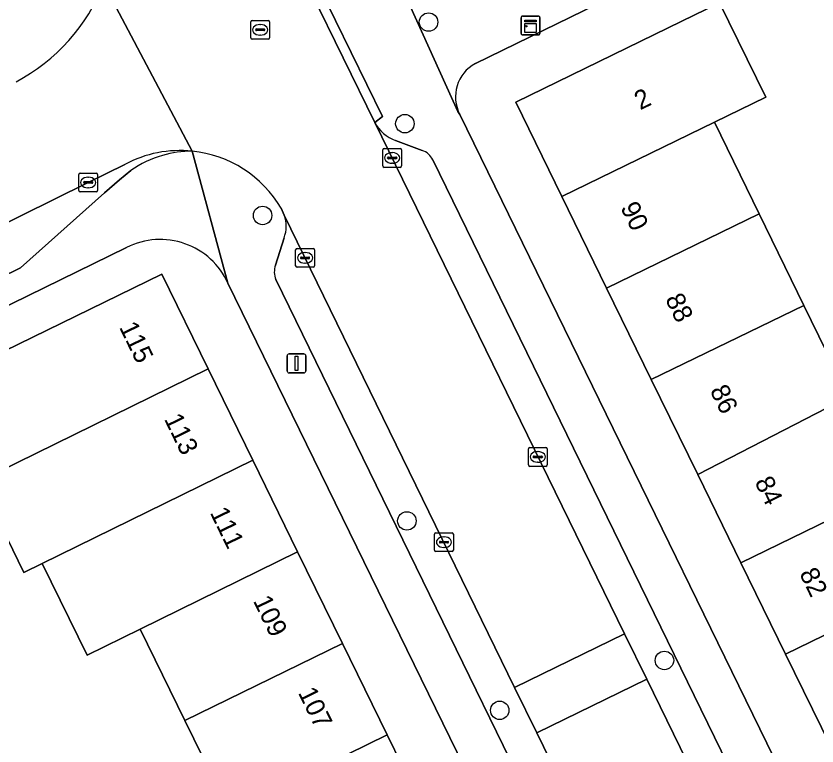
# Model space of a CAD drawing. Extents: x 160455 to 162082, y 388339 to 389736.
# Drawn here: x 161364.95 to 161407.38, y 388587.69 to 388626.38 of the extents above; entities that cross this region are included whole.
import ezdxf

# ---------------------------------------------------------------- set-up
doc = ezdxf.new("R2010")
doc.units = 0
for name, color, linetype in [('IMGEO_Boom', 7, 'Continuous'), ('IMGEO_Erf', 7, 'Continuous'), ('IMGEO_Kast', 7, 'Continuous'), ('IMGEO_Kolk', 7, 'Continuous'), ('IMGEO_Lichtmast', 7, 'Continuous'), ('IMGEO_Pand', 7, 'Continuous'), ('IMGEO_Pand_nummerreeks', 7, 'Continuous'), ('IMGEO_Parkeervlak_open', 7, 'Continuous'), ('IMGEO_Rijbaan_lokaal_gesloten', 7, 'Continuous'), ('IMGEO_Rijbaan_lokaal_open', 7, 'Continuous'), ('IMGEO_Rioolput', 7, 'Continuous'), ('IMGEO_Voetpad_open', 7, 'Continuous')]:
    doc.layers.add(name, color=color, linetype=linetype)

msp = doc.modelspace()

# ---------------------------------------------------------------- linework, layer by layer
at = {"layer": 'IMGEO_Boom'}
for centre in [(161386.807, 388626.063), (161385.551, 388620.678), (161378.014, 388615.812), (161385.657, 388599.624), (161399.303, 388592.228), (161390.578, 388589.584)]:
    msp.add_circle(centre, 0.489, dxfattribs=at)
at = {"layer": 'IMGEO_Erf'}
for points in [[(161418.937, 388613.192), (161417.476, 388616.327), (161411.789, 388613.547), (161409.467, 388618.298), (161410.686, 388618.894), (161410.609, 388619.053), (161408.316, 388623.807), (161412.992, 388626.076), (161411.55, 388629.046), (161408.63, 388627.603), (161407.669, 388629.549), (161410.699, 388631.046), (161409.391, 388633.695), (161389.287, 388623.872)], [(161408.092, 388587.707), (161405.721, 388592.558), (161403.35, 388597.41), (161401.066, 388602.082), (161398.607, 388607.114), (161396.236, 388611.965), (161393.865, 388616.817), (161391.424, 388621.812), (161399.503, 388625.756), (161402.228, 388627.088), (161404.673, 388622.085), (161401.948, 388620.753), (161404.319, 388615.902), (161406.695, 388611.041), (161409.061, 388606.198)], [(161388.468, 388621.16), (161412.102, 388572.72)], [(161370.814, 388614.116), (161363.827, 388610.697), (161363.873, 388610.613), (161351.811, 388604.735)], [(161364.324, 388608.613), (161372.682, 388612.694), (161375.129, 388607.691), (161377.501, 388602.841), (161379.873, 388597.992), (161382.25, 388593.133), (161384.622, 388588.283), (161387.003, 388583.415), (161389.375, 388578.566), (161391.743, 388573.725), (161394.12, 388568.866), (161396.492, 388564.017), (161398.864, 388559.166), (161401.232, 388554.326), (161403.609, 388549.467), (161405.679, 388545.234), (161409.963, 388547.322)], [(161406.068, 388551.03), (161398.571, 388566.378), (161376.178, 388612.221)], [(161364.6, 388582.276), (161369.639, 388584.52), (161370.935, 388581.592), (161376.272, 388584.186), (161373.896, 388589.044), (161371.528, 388593.885), (161368.714, 388592.509), (161366.34, 388597.363), (161365.365, 388596.886), (161362.992, 388601.735)]]:
    msp.add_lwpolyline(points, dxfattribs=at)
for centre, radius, start, end in [((161390.244, 388622.103), 2.011, 118.4185, 207.9738), ((161372.594, 388610.614), 3.928, 24.144, 116.9413)]:
    msp.add_arc(centre, radius, start, end, dxfattribs=at)
at = {"layer": 'IMGEO_Kast'}
for p, q in [((161391.707, 388625.454), (161391.707, 388626.295)), ((161391.707, 388626.295), (161391.707, 388625.454)), ((161391.782, 388626.379), (161392.623, 388626.379)), ((161392.623, 388626.379), (161391.782, 388626.379)), ((161392.707, 388626.304), (161392.707, 388625.463)), ((161392.707, 388625.463), (161392.707, 388626.304)), ((161392.632, 388625.379), (161391.791, 388625.379)), ((161391.791, 388625.379), (161392.632, 388625.379))]:
    msp.add_line(p, q, dxfattribs=at)
for points in [[(161391.902, 388626.169), (161392.502, 388626.169), (161392.502, 388626.084), (161391.902, 388626.084), (161391.902, 388626.169)], [(161391.902, 388625.994), (161392.502, 388625.994), (161392.502, 388625.505), (161391.902, 388625.505), (161391.902, 388625.994)]]:
    msp.add_lwpolyline(points, dxfattribs=at)
msp.add_circle((161391.986, 388625.843), 0.0377, dxfattribs=at)
for centre, start, end in [((161391.785, 388626.301), 92.4484, 184.2845), ((161391.785, 388626.301), 92.4484, 184.2845), ((161392.629, 388626.301), 2.4484, 94.2845), ((161392.629, 388626.301), 2.4484, 94.2845), ((161391.785, 388625.457), 182.4484, 274.2845), ((161391.785, 388625.457), 182.4484, 274.2845), ((161392.629, 388625.457), 272.4484, 4.2845), ((161392.629, 388625.457), 272.4484, 4.2845)]:
    msp.add_arc(centre, 0.0779, start, end, dxfattribs=at)
at = {"layer": 'IMGEO_Kolk'}
for p, q in [((161384.381, 388618.436), (161384.381, 388619.288)), ((161384.456, 388619.362), (161385.308, 388619.362)), ((161384.869, 388619.142), (161384.894, 388619.142)), ((161385.382, 388619.288), (161385.382, 388618.436)), ((161384.64, 388618.856), (161384.64, 388618.868)), ((161385.078, 388618.819), (161384.68, 388618.819)), ((161384.683, 388618.905), (161385.081, 388618.905)), ((161384.892, 388618.582), (161384.867, 388618.582)), ((161385.124, 388618.868), (161385.124, 388618.856)), ((161385.308, 388618.362), (161384.456, 388618.362)), ((161368.275, 388617.137), (161368.275, 388617.989)), ((161368.35, 388618.063), (161369.202, 388618.063)), ((161368.763, 388617.843), (161368.788, 388617.843)), ((161369.276, 388617.989), (161369.276, 388617.137)), ((161368.534, 388617.557), (161368.534, 388617.569)), ((161368.972, 388617.52), (161368.574, 388617.52)), ((161368.577, 388617.606), (161368.975, 388617.606)), ((161368.786, 388617.283), (161368.761, 388617.283)), ((161369.018, 388617.569), (161369.018, 388617.557)), ((161369.202, 388617.063), (161368.35, 388617.063)), ((161379.766, 388613.14), (161379.766, 388613.992)), ((161379.841, 388614.066), (161380.693, 388614.066)), ((161380.767, 388613.992), (161380.767, 388613.14)), ((161380.025, 388613.56), (161380.025, 388613.572)), ((161380.463, 388613.523), (161380.065, 388613.523)), ((161380.068, 388613.609), (161380.466, 388613.609)), ((161380.254, 388613.846), (161380.279, 388613.846)), ((161380.509, 388613.572), (161380.509, 388613.56)), ((161380.693, 388613.066), (161379.841, 388613.066)), ((161380.277, 388613.286), (161380.252, 388613.286)), ((161392.093, 388602.59), (161392.093, 388603.442)), ((161392.168, 388603.516), (161393.02, 388603.516)), ((161392.581, 388603.296), (161392.606, 388603.296)), ((161393.094, 388603.442), (161393.094, 388602.59)), ((161392.352, 388603.01), (161392.352, 388603.022)), ((161392.79, 388602.973), (161392.392, 388602.973)), ((161392.395, 388603.059), (161392.793, 388603.059)), ((161392.836, 388603.022), (161392.836, 388603.01)), ((161393.02, 388602.516), (161392.168, 388602.516)), ((161392.604, 388602.736), (161392.579, 388602.736)), ((161387.122, 388598.072), (161387.122, 388598.924)), ((161387.197, 388598.998), (161388.049, 388598.998)), ((161387.61, 388598.778), (161387.635, 388598.778)), ((161388.123, 388598.924), (161388.123, 388598.072)), ((161387.381, 388598.492), (161387.381, 388598.504)), ((161387.819, 388598.455), (161387.421, 388598.455)), ((161387.424, 388598.541), (161387.822, 388598.541)), ((161387.633, 388598.218), (161387.608, 388598.218)), ((161387.865, 388598.504), (161387.865, 388598.492)), ((161388.049, 388597.998), (161387.197, 388597.998))]:
    msp.add_line(p, q, dxfattribs=at)
for points in [[(161384.381, 388618.436), (161384.381, 388619.288)], [(161384.456, 388619.362), (161385.308, 388619.362)], [(161385.382, 388619.288), (161385.382, 388618.436)], [(161385.308, 388618.362), (161384.456, 388618.362)], [(161368.275, 388617.137), (161368.275, 388617.989)], [(161368.35, 388618.063), (161369.202, 388618.063)], [(161369.276, 388617.989), (161369.276, 388617.137)], [(161369.202, 388617.063), (161368.35, 388617.063)], [(161379.766, 388613.14), (161379.766, 388613.992)], [(161379.841, 388614.066), (161380.693, 388614.066)], [(161380.767, 388613.992), (161380.767, 388613.14)], [(161380.693, 388613.066), (161379.841, 388613.066)], [(161392.093, 388602.59), (161392.093, 388603.442)], [(161392.168, 388603.516), (161393.02, 388603.516)], [(161393.094, 388603.442), (161393.094, 388602.59)], [(161393.02, 388602.516), (161392.168, 388602.516)], [(161387.122, 388598.072), (161387.122, 388598.924)], [(161387.197, 388598.998), (161388.049, 388598.998)], [(161388.123, 388598.924), (161388.123, 388598.072)], [(161388.049, 388597.998), (161387.197, 388597.998)]]:
    msp.add_lwpolyline(points, dxfattribs=at)
for centre, radius, start, end in [((161384.458, 388619.286), 0.0765, 91.552, 178.448), ((161384.458, 388619.286), 0.0765, 91.552, 178.448), ((161385.306, 388619.286), 0.0765, 1.552, 88.448), ((161385.306, 388619.286), 0.0765, 1.552, 88.448), ((161384.68, 388618.865), 0.0403, 85.8775, 175.7526), ((161384.677, 388618.855), 0.0366, 178.938, 274.7102), ((161385.081, 388618.862), 0.043, 264.8664, 352.4533), ((161385.085, 388618.867), 0.0386, 1.7309, 96.639), ((161384.458, 388618.438), 0.0765, 181.552, 268.448), ((161384.458, 388618.438), 0.0765, 181.552, 268.448), ((161385.306, 388618.438), 0.0765, 271.552, 358.448), ((161385.306, 388618.438), 0.0765, 271.552, 358.448), ((161368.352, 388617.987), 0.0765, 91.552, 178.448), ((161368.352, 388617.987), 0.0765, 91.552, 178.448), ((161369.2, 388617.987), 0.0765, 1.552, 88.448), ((161369.2, 388617.987), 0.0765, 1.552, 88.448), ((161368.574, 388617.566), 0.0403, 85.8775, 175.7526), ((161368.571, 388617.556), 0.0366, 178.938, 274.7102), ((161368.975, 388617.563), 0.043, 264.8664, 352.4533), ((161368.979, 388617.568), 0.0386, 1.7309, 96.639), ((161368.352, 388617.139), 0.0765, 181.552, 268.448), ((161368.352, 388617.139), 0.0765, 181.552, 268.448), ((161369.2, 388617.139), 0.0765, 271.552, 358.448), ((161369.2, 388617.139), 0.0765, 271.552, 358.448), ((161379.843, 388613.99), 0.0765, 91.552, 178.448), ((161379.843, 388613.99), 0.0765, 91.552, 178.448), ((161380.691, 388613.99), 0.0765, 1.552, 88.448), ((161380.691, 388613.99), 0.0765, 1.552, 88.448), ((161380.065, 388613.569), 0.0403, 85.8775, 175.7526), ((161380.062, 388613.559), 0.0366, 178.938, 274.7102), ((161380.466, 388613.566), 0.043, 264.8664, 352.4533), ((161380.47, 388613.571), 0.0386, 1.7309, 96.639), ((161379.843, 388613.142), 0.0765, 181.552, 268.448), ((161379.843, 388613.142), 0.0765, 181.552, 268.448), ((161380.691, 388613.142), 0.0765, 271.552, 358.448), ((161380.691, 388613.142), 0.0765, 271.552, 358.448), ((161392.17, 388603.44), 0.0765, 91.552, 178.448), ((161392.17, 388603.44), 0.0765, 91.552, 178.448), ((161393.018, 388603.44), 0.0765, 1.552, 88.448), ((161393.018, 388603.44), 0.0765, 1.552, 88.448), ((161392.392, 388603.019), 0.0403, 85.8775, 175.7526), ((161392.389, 388603.009), 0.0366, 178.938, 274.7102), ((161392.793, 388603.016), 0.043, 264.8664, 352.4533), ((161392.797, 388603.021), 0.0386, 1.7309, 96.639), ((161392.17, 388602.592), 0.0765, 181.552, 268.448), ((161392.17, 388602.592), 0.0765, 181.552, 268.448), ((161393.018, 388602.592), 0.0765, 271.552, 358.448), ((161393.018, 388602.592), 0.0765, 271.552, 358.448), ((161387.199, 388598.922), 0.0765, 91.552, 178.448), ((161387.199, 388598.922), 0.0765, 91.552, 178.448), ((161388.047, 388598.922), 0.0765, 1.552, 88.448), ((161388.047, 388598.922), 0.0765, 1.552, 88.448), ((161387.421, 388598.501), 0.0403, 85.8775, 175.7526), ((161387.418, 388598.491), 0.0366, 178.938, 274.7102), ((161387.822, 388598.498), 0.043, 264.8664, 352.4533), ((161387.826, 388598.503), 0.0386, 1.7309, 96.639), ((161387.199, 388598.074), 0.0765, 181.552, 268.448), ((161387.199, 388598.074), 0.0765, 181.552, 268.448), ((161388.047, 388598.074), 0.0765, 271.552, 358.448), ((161388.047, 388598.074), 0.0765, 271.552, 358.448)]:
    msp.add_arc(centre, radius, start, end, dxfattribs=at)
for centre, major_axis, ratio, start_param, end_param in [((161384.868, 388618.862), (-0.387, 0.002), 0.722429, 4.712389, 7.853982), ((161384.893, 388618.862), (-0.39, 0.002), 0.717154, 1.570796, 4.712389), ((161368.762, 388617.563), (-0.387, 0.002), 0.722429, 4.712389, 7.853982), ((161368.787, 388617.563), (-0.39, 0.002), 0.717154, 1.570796, 4.712389), ((161380.253, 388613.566), (-0.387, 0.002), 0.722429, 4.712389, 7.853982), ((161380.278, 388613.566), (-0.39, 0.002), 0.717154, 1.570796, 4.712389), ((161392.58, 388603.016), (-0.387, 0.002), 0.722429, 4.712389, 7.853982), ((161392.605, 388603.016), (-0.39, 0.002), 0.717154, 1.570796, 4.712389), ((161387.609, 388598.498), (-0.387, 0.002), 0.722429, 4.712389, 7.853982), ((161387.634, 388598.498), (-0.39, 0.002), 0.717154, 1.570796, 4.712389)]:
    msp.add_ellipse(centre, major_axis=major_axis, ratio=ratio, start_param=start_param, end_param=end_param, dxfattribs=at)
at = {"layer": 'IMGEO_Lichtmast'}
for p, q in [((161379.315, 388607.573), (161379.315, 388608.373)), ((161379.315, 388608.373), (161379.315, 388607.573)), ((161379.415, 388608.473), (161380.205, 388608.473)), ((161380.205, 388608.473), (161379.415, 388608.473)), ((161380.305, 388608.373), (161380.305, 388607.573)), ((161380.305, 388607.573), (161380.305, 388608.373)), ((161380.205, 388607.473), (161379.415, 388607.473)), ((161379.415, 388607.473), (161380.205, 388607.473))]:
    msp.add_line(p, q, dxfattribs=at)
msp.add_lwpolyline([(161379.735, 388608.348), (161379.885, 388608.348), (161379.885, 388607.598), (161379.735, 388607.598), (161379.735, 388608.348)], dxfattribs=at)
for centre, start, end in [((161379.415, 388608.373), 90, 180), ((161379.415, 388608.373), 90, 180), ((161380.205, 388608.373), 0, 90), ((161380.205, 388608.373), 360, 90), ((161379.415, 388607.573), 180, 270), ((161379.415, 388607.573), 180, 270), ((161380.205, 388607.573), 270, 0), ((161380.205, 388607.573), 270, 0)]:
    msp.add_arc(centre, 0.1, start, end, dxfattribs=at)
at = {"layer": 'IMGEO_Pand'}
for points in [[(161393.865, 388616.817), (161401.948, 388620.753), (161404.673, 388622.085), (161402.228, 388627.088), (161399.503, 388625.756), (161391.424, 388621.812)], [(161393.865, 388616.817), (161396.236, 388611.965), (161404.319, 388615.902), (161401.948, 388620.753)], [(161406.695, 388611.041), (161404.319, 388615.902), (161396.236, 388611.965), (161398.607, 388607.114)], [(161375.129, 388607.691), (161372.682, 388612.694), (161364.324, 388608.613), (161361.512, 388607.24), (161363.968, 388602.212)], [(161401.066, 388602.082), (161409.061, 388606.198), (161406.695, 388611.041), (161398.607, 388607.114)], [(161375.129, 388607.691), (161363.968, 388602.212), (161362.992, 388601.735), (161365.365, 388596.886), (161366.34, 388597.363), (161377.501, 388602.841)], [(161403.35, 388597.41), (161411.432, 388601.347), (161409.061, 388606.198), (161401.066, 388602.082)], [(161366.34, 388597.363), (161368.714, 388592.509), (161371.528, 388593.885), (161379.873, 388597.992), (161377.501, 388602.841)], [(161403.35, 388597.41), (161405.721, 388592.558), (161413.804, 388596.495), (161411.432, 388601.347)], [(161373.896, 388589.044), (161382.25, 388593.133), (161379.873, 388597.992), (161371.528, 388593.885)], [(161408.092, 388587.707), (161416.174, 388591.644), (161413.804, 388596.495), (161405.721, 388592.558)], [(161373.896, 388589.044), (161376.272, 388584.186), (161384.622, 388588.283), (161382.25, 388593.133)], [(161384.622, 388588.283), (161376.272, 388584.186), (161370.935, 388581.592), (161371.924, 388579.358), (161377.338, 388582.007), (161378.64, 388579.346), (161387.003, 388583.415)]]:
    msp.add_lwpolyline(points, close=True, dxfattribs=at)
at = {"layer": 'IMGEO_Parkeervlak_open'}
for points in [[(161383.956, 388620.749), (161397.191, 388593.642), (161398.367, 388591.233), (161408.3, 388570.887), (161408.923, 388569.687)], [(161386.468, 388619.263), (161385.064, 388619.794)], [(161409.481, 388572.735), (161409.408, 388572.877), (161387.028, 388618.756)], [(161370.717, 388618.52), (161368.738, 388617.545), (161351.233, 388608.879), (161349.76, 388608.16)], [(161365.192, 388613.046), (161369.64, 388617.008), (161370.427, 388617.709), (161371.029, 388618.2)], [(161402.389, 388568.178), (161392.537, 388588.387), (161391.363, 388590.796), (161379.158, 388615.831)], [(161379.151, 388614.626), (161378.7, 388613.181)], [(161347.904, 388604.539), (161365.192, 388613.046)], [(161378.714, 388612.412), (161400.662, 388567.4)]]:
    msp.add_lwpolyline(points, dxfattribs=at)
for centre, radius, start, end in [((161385.698, 388621.65), 1.961, 207.3434, 251.1397), ((161373.647, 388613.04), 6.214, 84.0726, 118.1337), ((161374.356, 388613.341), 5.889, 106.1733, 124.4022), ((161374.244, 388613.902), 5.319, 89.5152, 106.694), ((161386.145, 388618.343), 0.975, 25.057, 70.6303), ((161377.612, 388615.237), 1.656, 338.3304, 21.0039), ((161379.698, 388612.815), 1.063, 159.8297, 202.2563)]:
    msp.add_arc(centre, radius, start, end, dxfattribs=at)
at = {"layer": 'IMGEO_Rijbaan_lokaal_gesloten'}
for points in [[(161379, 388616.194), (161379.158, 388615.831), (161391.363, 388590.796), (161397.191, 388593.642), (161383.956, 388620.749), (161377.259, 388634.464), (161347.708, 388694.91), (161320.828, 388750), (161320.031, 388751.634)], [(161374.289, 388619.221), (161369.604, 388628.095)], [(161369.604, 388628.095), (161374.289, 388619.221)], [(161349.76, 388608.16), (161351.233, 388608.879), (161368.738, 388617.545), (161370.717, 388618.52)], [(161408.923, 388569.687), (161408.3, 388570.887), (161398.367, 388591.233), (161392.537, 388588.387), (161402.389, 388568.178)]]:
    msp.add_lwpolyline(points, dxfattribs=at)
for centre, radius, start, end in [((161360.262, 388631.779), 10.042, 297.8475, 338.4774), ((161373.647, 388613.04), 6.214, 84.0726, 118.1337), ((161373.647, 388613.042), 6.213, 30.4909, 84.0645)]:
    msp.add_arc(centre, radius, start, end, dxfattribs=at)
at = {"layer": 'IMGEO_Rijbaan_lokaal_open'}
msp.add_lwpolyline([(161397.191, 388593.642), (161391.363, 388590.796), (161392.537, 388588.387), (161398.367, 388591.233)], close=True, dxfattribs=at)
at = {"layer": 'IMGEO_Rioolput'}
for p, q in [((161377.388, 388625.228), (161377.388, 388626.08)), ((161377.463, 388626.154), (161378.315, 388626.154)), ((161377.876, 388625.934), (161377.901, 388625.934)), ((161378.389, 388626.08), (161378.389, 388625.228)), ((161377.647, 388625.648), (161377.647, 388625.66)), ((161378.085, 388625.611), (161377.687, 388625.611)), ((161377.69, 388625.697), (161378.088, 388625.697)), ((161377.899, 388625.374), (161377.874, 388625.374)), ((161378.131, 388625.66), (161378.131, 388625.648)), ((161378.315, 388625.154), (161377.463, 388625.154))]:
    msp.add_line(p, q, dxfattribs=at)
for points in [[(161377.388, 388625.228), (161377.388, 388626.08)], [(161377.463, 388626.154), (161378.315, 388626.154)], [(161378.389, 388626.08), (161378.389, 388625.228)], [(161378.315, 388625.154), (161377.463, 388625.154)]]:
    msp.add_lwpolyline(points, dxfattribs=at)
for centre, radius, start, end in [((161377.465, 388626.078), 0.0765, 91.552, 178.448), ((161377.465, 388626.078), 0.0765, 91.552, 178.448), ((161378.313, 388626.078), 0.0765, 1.552, 88.448), ((161378.313, 388626.078), 0.0765, 1.552, 88.448), ((161377.687, 388625.657), 0.0403, 85.8775, 175.7526), ((161377.684, 388625.647), 0.0366, 178.938, 274.7102), ((161378.088, 388625.654), 0.043, 264.8664, 352.4533), ((161378.092, 388625.659), 0.0386, 1.7309, 96.639), ((161377.465, 388625.23), 0.0765, 181.552, 268.448), ((161377.465, 388625.23), 0.0765, 181.552, 268.448), ((161378.313, 388625.23), 0.0765, 271.552, 358.448), ((161378.313, 388625.23), 0.0765, 271.552, 358.448)]:
    msp.add_arc(centre, radius, start, end, dxfattribs=at)
for centre, major_axis, ratio, start_param, end_param in [((161377.875, 388625.654), (-0.387, 0.002), 0.722429, 4.712389, 7.853982), ((161377.9, 388625.654), (-0.39, 0.002), 0.717154, 1.570796, 4.712389)]:
    msp.add_ellipse(centre, major_axis=major_axis, ratio=ratio, start_param=start_param, end_param=end_param, dxfattribs=at)
at = {"layer": 'IMGEO_Voetpad_open'}
for points in [[(161389.287, 388623.872), (161409.391, 388633.695), (161414.846, 388636.36), (161463.678, 388660.22), (161465.056, 388660.893), (161500, 388677.967), (161513.866, 388684.743), (161519.276, 388687.387), (161539.166, 388697.108)], [(161377.259, 388634.464), (161377.725, 388634.648), (161384.365, 388621.05), (161383.956, 388620.749)], [(161413.047, 388566.463), (161412.102, 388572.72), (161388.468, 388621.16), (161388.366, 388621.326), (161385.846, 388626.868)], [(161385.846, 388626.868), (161388.366, 388621.326), (161388.468, 388621.16)], [(161385.064, 388619.794), (161386.468, 388619.263)], [(161374.289, 388619.221), (161376.178, 388612.221), (161398.571, 388566.378), (161406.068, 388551.03)], [(161376.178, 388612.221), (161374.289, 388619.221)], [(161387.028, 388618.756), (161409.408, 388572.877), (161409.481, 388572.735)], [(161371.029, 388618.2), (161370.427, 388617.709), (161369.64, 388617.008), (161365.192, 388613.046), (161347.904, 388604.539)], [(161379.158, 388615.831), (161379, 388616.194)], [(161378.7, 388613.181), (161379.151, 388614.626)], [(161351.811, 388604.735), (161363.873, 388610.613), (161363.827, 388610.697), (161370.814, 388614.116)], [(161400.662, 388567.4), (161378.714, 388612.412)]]:
    msp.add_lwpolyline(points, dxfattribs=at)
msp.add_lwpolyline([(161377.259, 388634.464), (161383.956, 388620.749), (161384.365, 388621.05), (161377.725, 388634.648)], close=True, dxfattribs=at)
for centre, radius, start, end in [((161360.262, 388631.779), 10.042, 297.8475, 338.4774), ((161390.244, 388622.103), 2.011, 118.4185, 207.9738), ((161385.698, 388621.65), 1.961, 207.3434, 251.1397), ((161374.356, 388613.341), 5.889, 106.1733, 124.4022), ((161374.244, 388613.902), 5.319, 89.5152, 106.694), ((161373.647, 388613.042), 6.213, 30.4909, 84.0645), ((161386.145, 388618.343), 0.975, 25.057, 70.6303), ((161377.612, 388615.237), 1.656, 338.3304, 21.0039), ((161372.594, 388610.614), 3.928, 24.144, 116.9413), ((161379.698, 388612.815), 1.063, 159.8297, 202.2563)]:
    msp.add_arc(centre, radius, start, end, dxfattribs=at)

# ---------------------------------------------------------------- texts
at = {"layer": 'IMGEO_Pand_nummerreeks'}
for s, rotation, p in [('2', 26.028, (161398.016, 388621.381)), ('90', 296.0463, (161396.953, 388616.238)), ('88', 296.0463, (161399.323, 388611.388)), ('115', 296.0652, (161370.4, 388609.895)), ('86', 296.0463, (161401.692, 388606.539)), ('113', 296.0636, (161372.779, 388605.031)), ('84', 296.0463, (161404.063, 388601.689)), ('111', 296.0652, (161375.207, 388600.066)), ('82', 296.0463, (161406.432, 388596.841)), ('109', 296.0652, (161377.496, 388595.387)), ('107', 296.0652, (161379.875, 388590.523))]:
    msp.add_text(s, height=1, rotation=rotation, dxfattribs=at).set_placement(p)

doc.saveas('drawing.dxf')
